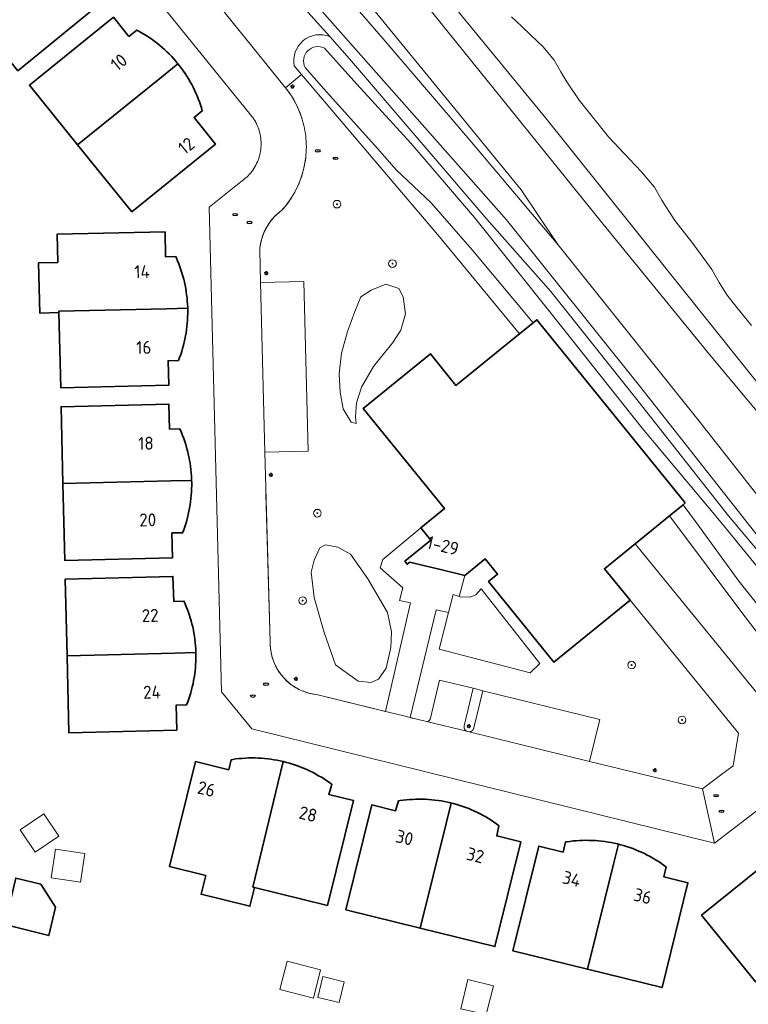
# Model space of a CAD drawing. Header units: metres. Extents: x 152610 to 160096, y 456114 to 462495.
# Tile 865 of 938: x 158041 to 158117, y 461761 to 461864. Entities that reach past the tile are written whole.
import ezdxf
from ezdxf.enums import TextEntityAlignment as Align

# ---------------------------------------------------------------- set-up
doc = ezdxf.new("R2010")
doc.units = ezdxf.units.M
doc.header["$LTSCALE"] = 0.5
doc.layers.get('0').update_dxf_attribs({"linetype": 'CONTINUOUS'})
for name, color, linetype, lineweight in [('B-PV-GR-BEPLANTING_CULTUUR_BOSPLANTSOEN-GV', 251, 'CONTINUOUS', 18), ('B-PV-GR-BEPLANTING_CULTUUR_HEESTERS-GV', 251, 'CONTINUOUS', 18), ('B-PV-GR-BOOM-S', 251, 'CONTINUOUS', 25), ('B-PV-GW-TALUD_KRUIN-G', 251, 'CONTINUOUS', 18), ('B-PV-IE-MEUBILAIR-S', 251, 'CONTINUOUS', 25), ('B-PV-IE-TERREINAFSCHEIDING_KUNSTMATIG_HEKWERK-G', 251, 'IE-TERREINAFSCHEIDING_KUNSTMATIG-SO', 18), ('B-PV-OG-BEBOUWING-GV', 6, 'CONTINUOUS', 35), ('B-PV-OG-BEBOUWING-T18', 1, 'CONTINUOUS', 18), ('B-PV-OG-BEBOUWING_OVERBOUWING-GV', 251, 'CONTINUOUS', 18), ('B-PV-OG-BEBOUWING_SCHUUR-GV', 251, 'CONTINUOUS', 18), ('B-PV-OG-TERREIN_BEGROEID-GV', 251, 'CONTINUOUS', 18), ('B-PV-OG-TERREIN_OEVER-GV', 251, 'CONTINUOUS', 18), ('B-PV-OG-WATER_SLOOT-GV', 251, 'CONTINUOUS', 18), ('B-PV-VH-ONVERHARD_ZAND-GV', 251, 'CONTINUOUS', 18), ('B-PV-VH-OPENVERHARDING_BETONSTRAATSTEEN-GV', 251, 'CONTINUOUS', 18), ('B-PV-VH-OPENVERHARDING_TEGEL-GV', 251, 'CONTINUOUS', 18)]:
    doc.layers.add(name, color=color, linetype=linetype, lineweight=lineweight)
doc.styles.add('NLCS-ISO', font='NLCS-ISO.ttf')
doc.styles.add('NLCS-ISO-M750-T18', font='NLCS-ISO.ttf', dxfattribs={"height": 1.35})
doc.linetypes.add('IE-TERREINAFSCHEIDING_KUNSTMATIG-SO', pattern='A,4,[82,NLCS.SHX,S=0.75,R=90,X=0,Y=0],4,-2', length=10)

# ---------------------------------------------------------------- blocks, each defined once
blk = doc.blocks.new('SIE-MEUBILAIR_PAAL_LICHTMAST-SO')
for points in [[(-0.62, 0), (-1, 0)], [(-0.71, 0.71), (-0.44, 0.44)], [(0, 1), (0, 0.62)], [(0.44, 0.44), (0.71, 0.71)], [(1, 0), (0.62, 0)], [(-0.71, -0.71), (-0.44, -0.44)], [(0, -0.62), (0, -1)], [(0.44, -0.44), (0.71, -0.71)]]:
    blk.add_lwpolyline(points)
blk.add_circle((0, 0), 0.5)
blk = doc.blocks.new('SIE-MEUBILAIR_PUT_RIOOLPUT-SO')
blk.add_ellipse((0, 0), major_axis=(1.25, 0), ratio=0.54)
at = {"style": 'NLCS-ISO'}
blk.add_text('ri', height=0.75, dxfattribs=at).set_placement((-0.04, 0.07), align=Align.MIDDLE_CENTER)
blk = doc.blocks.new('SGR-BOOM_GBKN-SO')
at = {"linetype": 'ByBlock', "lineweight": 18}
h = blk.add_hatch(color=0, dxfattribs=at)
h.dxf.hatch_style = 1
edge = h.paths.add_edge_path()
edge.add_arc((0, 0), 0.25, 0, 360)
at = {"color": 0, "linetype": 'ByBlock', "lineweight": 18}
for radius in [2, 0.25]:
    blk.add_circle((0, 0), radius, dxfattribs=at)
at = {"color": 0, "linetype": 'ByBlock', "lineweight": 18, "style": 'NLCS-ISO'}
blk.add_attdef('SOORT', (2.5, 0), '', height=1.5, dxfattribs=at)

msp = doc.modelspace()

# ---------------------------------------------------------------- linework, layer by layer
at = {"layer": 'B-PV-GR-BEPLANTING_CULTUUR_BOSPLANTSOEN-GV', "flags": 128}
for points in [[(158253.557, 461653.046), (158178.343, 461750), (158136.97, 461803.33), (158117.756, 461826.436), (158096.206, 461853.374), (158081.277, 461871.554)], [(158251.787, 461651.666), (158175.801, 461750), (158135.3, 461802.41), (158113.292, 461828.694), (158102.192, 461842.304), (158079.127, 461870.899)], [(158079.127, 461870.899), (158102.192, 461842.304), (158113.292, 461828.694), (158135.3, 461802.41), (158175.801, 461750), (158251.787, 461651.666)], [(158075.374, 461868.195), (158093.631, 461845.89), (158097.469, 461840.186), (158112.377, 461821.55), (158122.172, 461809.068), (158131.543, 461797.524), (158144.616, 461780.794), (158156.849, 461765.455), (158167.438, 461752.269), (158180.452, 461735.658), (158193.015, 461719.38), (158208.277, 461700.268), (158219.576, 461685.894), (158229.324, 461673.661)]]:
    msp.add_lwpolyline(points, dxfattribs=at)
at = {"layer": 'B-PV-GR-BEPLANTING_CULTUUR_HEESTERS-GV', "flags": 128}
for points in [[(158080.856, 461835.582), (158079.466, 461836.025), (158077.948, 461835.393), (158076.874, 461834.697), (158076.242, 461833.18), (158075.483, 461831.094), (158074.851, 461828.818), (158074.598, 461826.669), (158074.724, 461824.772), (158075.04, 461823.002), (158075.862, 461821.611), (158076.368, 461821.485), (158076.305, 461822.18), (158076.431, 461823.634), (158076.937, 461825.278), (158078.201, 461827.427), (158080.224, 461829.956), (158081.046, 461831.22), (158081.552, 461832.927), (158081.299, 461834.697)], [(158074.45, 461808.552), (158073.176, 461808.825), (158072.6, 461808.491), (158071.993, 461807.217), (158071.69, 461805.974), (158071.993, 461803.304), (158073.054, 461799.665), (158074.237, 461796.268), (158076.603, 461794.569), (158077.938, 461794.448), (158078.726, 461794.782), (158079.515, 461795.934), (158080, 461798.088), (158080.091, 461799.725), (158079.667, 461801.758), (158077.604, 461805.276), (158075.784, 461807.854)], [(158095.584, 461796.413), (158089.453, 461804.229), (158088.891, 461803.573), (158088.283, 461803.339), (158087.253, 461803.386), (158087.14, 461803.421), (158086.504, 461803.62), (158086.024, 461801.732), (158085.053, 461797.91), (158094.554, 461795.43)]]:
    msp.add_lwpolyline(points, close=True, dxfattribs=at)
at = {"layer": 'B-PV-GW-TALUD_KRUIN-G', "flags": 128}
msp.add_lwpolyline([(157970.583, 461994.253), (157979.462, 461986.536), (157983.405, 461982.761), (157996.842, 461967.471), (158000, 461963.785), (158008.124, 461954.277), (158022.992, 461936.631), (158040.269, 461916.046), (158059.93, 461893.565), (158079.127, 461870.899), (158102.192, 461842.304), (158113.292, 461828.694), (158135.3, 461802.41), (158175.801, 461750), (158251.787, 461651.666)], dxfattribs=at)
at = {"layer": 'B-PV-IE-TERREINAFSCHEIDING_KUNSTMATIG_HEKWERK-G', "flags": 128}
for points in [[(158070.748, 461853.242), (158070.643, 461853.566), (158070.527, 461853.886), (158070.401, 461854.202), (158070.263, 461854.513), (158070.115, 461854.819), (158069.956, 461855.12), (158069.787, 461855.416), (158069.607, 461855.705), (158069.418, 461855.988), (158069.219, 461856.264), (158069.011, 461856.533)], [(158066.309, 461839.638), (158066.327, 461839.83), (158066.352, 461840.022), (158066.384, 461840.212), (158066.422, 461840.401), (158066.466, 461840.589), (158066.517, 461840.775), (158066.574, 461840.96), (158066.638, 461841.142), (158066.708, 461841.322), (158066.784, 461841.5), (158066.866, 461841.674), (158066.954, 461841.846), (158067.048, 461842.015), (158067.147, 461842.18), (158067.252, 461842.342), (158067.363, 461842.5), (158067.479, 461842.655), (158067.6, 461842.805), (158067.727, 461842.951), (158067.858, 461843.092), (158067.994, 461843.229), (158068.135, 461843.362), (158068.28, 461843.489), (158068.429, 461843.611), (158068.583, 461843.728), (158068.809, 461843.983), (158069.026, 461844.245), (158069.233, 461844.515), (158069.431, 461844.791), (158069.62, 461845.074), (158069.799, 461845.364), (158069.967, 461845.66), (158070.125, 461845.961), (158070.273, 461846.268), (158070.41, 461846.579), (158070.536, 461846.895), (158070.651, 461847.216), (158070.755, 461847.54), (158070.847, 461847.867), (158070.928, 461848.198), (158070.998, 461848.531), (158071.056, 461848.866), (158071.103, 461849.203)], [(158079.888, 461791.302), (158072.364, 461793.163), (158072.179, 461793.182), (158071.995, 461793.207), (158071.812, 461793.239), (158071.63, 461793.277), (158071.449, 461793.321), (158071.27, 461793.371), (158071.093, 461793.428), (158070.918, 461793.49), (158070.745, 461793.558), (158070.575, 461793.633), (158070.407, 461793.713), (158070.242, 461793.798), (158070.08, 461793.889), (158069.921, 461793.986), (158069.766, 461794.088), (158069.614, 461794.196), (158069.466, 461794.308), (158069.322, 461794.426), (158069.183, 461794.548), (158069.047, 461794.675), (158068.916, 461794.807), (158068.789, 461794.943), (158068.667, 461795.083), (158068.55, 461795.228), (158068.438, 461795.376), (158068.331, 461795.528), (158068.23, 461795.684), (158068.133, 461795.843), (158068.043, 461796.005), (158067.957, 461796.17), (158067.878, 461796.338), (158067.804, 461796.509), (158067.737, 461796.682), (158067.675, 461796.857), (158067.619, 461797.035), (158067.569, 461797.214), (158067.526, 461797.394), (158067.489, 461797.576), (158067.457, 461797.76), (158067.433, 461797.944), (158067.414, 461798.129), (158067.402, 461798.314), (158067.396, 461798.5), (158067.397, 461798.686), (158066.949, 461814.117)], [(158128.677, 461783.496), (158127.848, 461784.409), (158126.015, 461785.945), (158123.894, 461787.356), (158119.641, 461791.654), (158105.535, 461808.933)], [(158105.008, 461803.018), (158116.333, 461789.148), (158115.785, 461785.724)], [(158114.469, 461784.747), (158112.558, 461783.328), (158100.774, 461786.197)]]:
    msp.add_lwpolyline(points, dxfattribs=at)
at = {"layer": 'B-PV-OG-BEBOUWING-GV', "flags": 128}
for points in [[(158046.624, 461872.835), (158046.473, 461873.026), (158044.733, 461871.625), (158035.965, 461864.566), (158041.014, 461858.335), (158049.786, 461865.444), (158048.151, 461867.444), (158048.972, 461868.137), (158048.88, 461868.454), (158048.781, 461868.769), (158048.673, 461869.082), (158048.559, 461869.391), (158048.437, 461869.698), (158048.307, 461870.002), (158048.17, 461870.303), (158048.026, 461870.6), (158047.875, 461870.894), (158047.716, 461871.183), (158047.551, 461871.469), (158047.379, 461871.751), (158047.2, 461872.029), (158047.014, 461872.302), (158046.822, 461872.571)], [(158052.623, 461861.908), (158051.008, 461863.908), (158042.238, 461856.817), (158047.278, 461850.588), (158056.032, 461857.656), (158057.76, 461859.051), (158057.727, 461859.091), (158057.514, 461859.345), (158057.295, 461859.594), (158057.071, 461859.838), (158056.841, 461860.076), (158056.605, 461860.308), (158056.363, 461860.535), (158056.116, 461860.756), (158055.864, 461860.97), (158055.607, 461861.179), (158055.344, 461861.381), (158055.077, 461861.577), (158054.806, 461861.767), (158054.529, 461861.949), (158054.249, 461862.126), (158053.964, 461862.295), (158053.675, 461862.457), (158053.466, 461862.569)], [(158057.933, 461858.832), (158057.76, 461859.051), (158056.032, 461857.656), (158047.278, 461850.588), (158052.939, 461843.592), (158061.696, 461850.668), (158059.451, 461853.438), (158060.304, 461854.129), (158060.211, 461854.447), (158060.11, 461854.762), (158060.001, 461855.075), (158059.885, 461855.385), (158059.761, 461855.693), (158059.63, 461855.997), (158059.492, 461856.298), (158059.346, 461856.595), (158059.194, 461856.889), (158059.034, 461857.18), (158058.867, 461857.466), (158058.694, 461857.748), (158058.513, 461858.026), (158058.326, 461858.299), (158058.133, 461858.568)], [(158056.471, 461838.899), (158056.406, 461841.502), (158045.127, 461841.249), (158045.202, 461838.301), (158043.185, 461838.25), (158043.315, 461833.015), (158045.324, 461833.063), (158045.32, 461833.217), (158056.578, 461833.468), (158058.778, 461833.517), (158058.775, 461833.607), (158058.761, 461833.939), (158058.738, 461834.271), (158058.707, 461834.603), (158058.668, 461834.933), (158058.622, 461835.263), (158058.567, 461835.591), (158058.505, 461835.918), (158058.434, 461836.243), (158058.356, 461836.567), (158058.27, 461836.888), (158058.177, 461837.208), (158058.076, 461837.525), (158057.967, 461837.839), (158057.851, 461838.151), (158057.727, 461838.46), (158057.596, 461838.766), (158057.529, 461838.914)], [(158058.782, 461833.274), (158058.778, 461833.517), (158056.578, 461833.468), (158045.32, 461833.217), (158045.324, 461833.063), (158045.507, 461825.21), (158056.796, 461825.472), (158056.726, 461828.04), (158057.815, 461828.071), (158057.933, 461828.382), (158058.045, 461828.696), (158058.148, 461829.012), (158058.244, 461829.331), (158058.332, 461829.652), (158058.412, 461829.975), (158058.485, 461830.299), (158058.55, 461830.626), (158058.606, 461830.954), (158058.655, 461831.283), (158058.696, 461831.613), (158058.73, 461831.944), (158058.755, 461832.276), (158058.772, 461832.609), (158058.781, 461832.941)], [(158110.77, 461813.189), (158095.265, 461832.321), (158094.882, 461832.01), (158093.448, 461830.845), (158086.811, 461825.455), (158084.133, 461828.758), (158077.12, 461823.068), (158085.618, 461812.611), (158083.129, 461810.589), (158084.174, 461809.304), (158081.472, 461807.099), (158081.721, 461806.788), (158081.976, 461806.997), (158083.571, 461806.614), (158085.052, 461806.258), (158087.743, 461805.612), (158089.873, 461807.34), (158091.155, 461805.744), (158090.221, 461804.993), (158097.039, 461796.574), (158105.008, 461803.018), (158102.325, 461806.323), (158105.535, 461808.933), (158109.13, 461811.856), (158110.546, 461813.007)], [(158056.88, 461820.909), (158056.82, 461823.498), (158045.551, 461823.233), (158045.742, 461815.231), (158057.005, 461815.481), (158059.19, 461815.53), (158059.186, 461815.66), (158059.17, 461815.995), (158059.146, 461816.33), (158059.113, 461816.664), (158059.073, 461816.998), (158059.025, 461817.33), (158058.97, 461817.661), (158058.906, 461817.991), (158058.834, 461818.319), (158058.755, 461818.645), (158058.668, 461818.969), (158058.573, 461819.291), (158058.47, 461819.611), (158058.36, 461819.928), (158058.243, 461820.242), (158058.118, 461820.554), (158057.985, 461820.862), (158057.959, 461820.921)], [(158059.194, 461815.324), (158059.19, 461815.53), (158057.005, 461815.481), (158045.742, 461815.231), (158045.933, 461807.193), (158057.191, 461807.464), (158057.131, 461810.052), (158058.247, 461810.07), (158058.364, 461810.385), (158058.474, 461810.702), (158058.576, 461811.022), (158058.671, 461811.344), (158058.758, 461811.668), (158058.837, 461811.994), (158058.908, 461812.322), (158058.972, 461812.652), (158059.027, 461812.983), (158059.075, 461813.315), (158059.115, 461813.649), (158059.146, 461813.983), (158059.17, 461814.318), (158059.186, 461814.653), (158059.194, 461814.989)], [(158057.312, 461802.907), (158057.233, 461805.506), (158045.975, 461805.23), (158046.171, 461797.216), (158057.442, 461797.504), (158059.633, 461797.56), (158059.631, 461797.61), (158059.617, 461797.942), (158059.595, 461798.273), (158059.565, 461798.603), (158059.527, 461798.933), (158059.481, 461799.262), (158059.427, 461799.589), (158059.366, 461799.916), (158059.296, 461800.24), (158059.219, 461800.563), (158059.134, 461800.884), (158059.041, 461801.203), (158058.94, 461801.519), (158058.832, 461801.833), (158058.717, 461802.144), (158058.594, 461802.452), (158058.463, 461802.758), (158058.382, 461802.938)], [(158059.637, 461797.278), (158059.633, 461797.56), (158057.442, 461797.504), (158046.171, 461797.216), (158046.368, 461789.188), (158057.636, 461789.465), (158057.573, 461792.076), (158058.658, 461792.091), (158058.777, 461792.401), (158058.889, 461792.713), (158058.993, 461793.029), (158059.09, 461793.346), (158059.178, 461793.666), (158059.26, 461793.988), (158059.333, 461794.312), (158059.398, 461794.637), (158059.456, 461794.964), (158059.506, 461795.292), (158059.548, 461795.622), (158059.582, 461795.952), (158059.607, 461796.283), (158059.625, 461796.614), (158059.635, 461796.946)], [(158065.81, 461786.552), (158065.477, 461786.554), (158065.145, 461786.549), (158064.813, 461786.535), (158064.482, 461786.513), (158064.151, 461786.483), (158063.821, 461786.445), (158063.492, 461786.4), (158063.323, 461786.373), (158063.059, 461785.327), (158059.576, 461786.168), (158056.871, 461775.229), (158060.671, 461774.287), (158060.183, 461772.319), (158065.273, 461771.058), (158065.773, 461773.028), (158065.599, 461773.07), (158068.235, 461784.031), (158068.751, 461786.18), (158068.446, 461786.249), (158068.121, 461786.314), (158067.793, 461786.372), (158067.465, 461786.422), (158067.135, 461786.464), (158066.805, 461786.498), (158066.474, 461786.524), (158066.142, 461786.542)], [(158068.77, 461786.175), (158068.751, 461786.18), (158068.235, 461784.031), (158065.599, 461773.07), (158065.773, 461773.028), (158073.395, 461771.149), (158076.106, 461782.103), (158073.509, 461782.739), (158073.846, 461783.787), (158073.578, 461783.983), (158073.305, 461784.173), (158073.028, 461784.356), (158072.747, 461784.533), (158072.461, 461784.703), (158072.171, 461784.866), (158071.878, 461785.021), (158071.581, 461785.17), (158071.28, 461785.311), (158070.976, 461785.446), (158070.669, 461785.572), (158070.359, 461785.692), (158070.046, 461785.804), (158069.731, 461785.908), (158069.413, 461786.005), (158069.093, 461786.094)], [(158083.291, 461782.247), (158082.959, 461782.25), (158082.627, 461782.245), (158082.296, 461782.231), (158081.965, 461782.21), (158081.634, 461782.181), (158081.305, 461782.143), (158080.976, 461782.098), (158080.79, 461782.069), (158080.504, 461781.036), (158078.007, 461781.655), (158075.305, 461770.694), (158083.082, 461768.778), (158085.793, 461779.714), (158086.321, 461781.846), (158086.245, 461781.865), (158085.922, 461781.939), (158085.597, 461782.005), (158085.27, 461782.064), (158084.943, 461782.114), (158084.614, 461782.157), (158084.284, 461782.191), (158083.953, 461782.218), (158083.622, 461782.237)], [(158086.567, 461781.783), (158086.321, 461781.846), (158085.793, 461779.714), (158083.082, 461768.778), (158090.872, 461766.858), (158093.574, 461777.797), (158091.065, 461778.415), (158091.306, 461779.469), (158091.039, 461779.666), (158090.767, 461779.856), (158090.491, 461780.04), (158090.211, 461780.217), (158089.926, 461780.387), (158089.637, 461780.55), (158089.345, 461780.706), (158089.048, 461780.855), (158088.749, 461780.997), (158088.445, 461781.132), (158088.139, 461781.259), (158087.83, 461781.379), (158087.518, 461781.492), (158087.203, 461781.597), (158086.886, 461781.694)], [(158100.711, 461777.949), (158100.378, 461777.951), (158100.044, 461777.946), (158099.711, 461777.933), (158099.378, 461777.911), (158099.045, 461777.882), (158098.714, 461777.845), (158098.383, 461777.799), (158098.271, 461777.782), (158098.007, 461776.721), (158095.487, 461777.349), (158092.764, 461766.397), (158100.553, 461764.483), (158103.268, 461775.457), (158103.784, 461777.543), (158103.684, 461777.567), (158103.359, 461777.641), (158103.032, 461777.707), (158102.703, 461777.766), (158102.373, 461777.816), (158102.042, 461777.858), (158101.71, 461777.893), (158101.378, 461777.92), (158101.045, 461777.938)], [(158104.008, 461777.485), (158103.784, 461777.543), (158103.268, 461775.457), (158100.553, 461764.483), (158108.351, 461762.567), (158111.056, 461773.513), (158108.536, 461774.142), (158108.782, 461775.171), (158108.513, 461775.368), (158108.239, 461775.558), (158107.96, 461775.742), (158107.677, 461775.919), (158107.39, 461776.089), (158107.099, 461776.253), (158106.804, 461776.409), (158106.506, 461776.558), (158106.204, 461776.7), (158105.899, 461776.834), (158105.59, 461776.962), (158105.279, 461777.082), (158104.965, 461777.194), (158104.648, 461777.299), (158104.329, 461777.396)], [(158043.439, 461773.362), (158040.813, 461774.008), (158039.65, 461769.145), (158044.262, 461768.01), (158044.973, 461770.984)]]:
    msp.add_lwpolyline(points, close=True, dxfattribs=at)
msp.add_lwpolyline([(158118.87, 461775.287), (158112.479, 461770.12), (158118.129, 461763.135)], dxfattribs=at)
at = {"layer": 'B-PV-OG-BEBOUWING_OVERBOUWING-GV', "flags": 128}
msp.add_lwpolyline([(158087.311, 461760.356), (158089.982, 461759.749), (158090.718, 461762.765), (158088.057, 461763.415)], close=True, dxfattribs=at)
at = {"layer": 'B-PV-OG-BEBOUWING_SCHUUR-GV', "flags": 128}
for points in [[(158045.321, 461778.369), (158043.752, 461780.71), (158041.258, 461779.038), (158042.828, 461776.697)], [(158048.01, 461776.582), (158044.949, 461777.039), (158044.502, 461774.045), (158047.563, 461773.588)], [(158072.67, 461764.414), (158069.165, 461765.317), (158068.407, 461762.375), (158071.912, 461761.472)], [(158075.126, 461763.182), (158072.895, 461763.727), (158072.363, 461761.55), (158074.594, 461761.005)]]:
    msp.add_lwpolyline(points, close=True, dxfattribs=at)
at = {"layer": 'B-PV-OG-TERREIN_BEGROEID-GV', "flags": 128}
for points in [[(158026.274, 461909.25), (158025.308, 461908.201), (158026.112, 461907.988), (158031.022, 461903.002), (158035.656, 461897.766), (158069.011, 461856.533), (158070.675, 461857.946), (158069.912, 461858.846)], [(158223.55, 461677.288), (158195.898, 461711.507), (158178.068, 461734.499), (158146.901, 461774.107), (158122.926, 461803.944), (158105.973, 461825.417), (158092.084, 461842.767), (158075.562, 461861.467), (158060.199, 461878.821)], [(158064.275, 461878.95), (158079.411, 461861.418), (158088.263, 461851.076), (158097.469, 461840.186), (158093.631, 461845.89), (158075.374, 461868.195)], [(158069.043, 461867.006), (158073.613, 461861.893), (158075.697, 461859.561), (158090.022, 461842.809), (158096.739, 461835.257), (158105.837, 461823.803), (158115.301, 461811.838), (158122.836, 461802.858)], [(158073.613, 461861.893), (158069.043, 461867.006)], [(158127.309, 461788.034), (158116.987, 461801.331), (158109.13, 461811.856), (158105.535, 461808.933), (158119.641, 461791.654)]]:
    msp.add_lwpolyline(points, dxfattribs=at)
at = {"layer": 'B-PV-OG-TERREIN_BEGROEID-GV'}
msp.add_lwpolyline([(158069.912, 461858.846, -0.5945631), (158073.613, 461861.893)], format="xyb", dxfattribs=at)
at = {"layer": 'B-PV-OG-TERREIN_BEGROEID-GV', "flags": 128}
for points in [[(158085.076, 461840.968), (158070.675, 461857.946), (158069.011, 461856.533), (158069.14, 461856.369), (158069.307, 461856.144), (158069.468, 461855.915), (158069.623, 461855.681), (158069.771, 461855.442), (158069.912, 461855.2), (158070.045, 461854.953), (158070.172, 461854.703), (158070.292, 461854.449), (158070.405, 461854.192), (158070.51, 461853.932), (158070.607, 461853.669), (158070.697, 461853.404), (158070.78, 461853.135), (158070.854, 461852.865), (158070.921, 461852.593), (158070.981, 461852.319), (158071.032, 461852.043), (158071.075, 461851.766), (158071.111, 461851.488), (158071.139, 461851.208), (158071.158, 461850.929), (158071.17, 461850.648), (158071.174, 461850.368), (158071.169, 461850.087), (158071.157, 461849.807), (158071.137, 461849.527), (158071.108, 461849.248), (158071.072, 461848.97), (158071.028, 461848.693), (158070.976, 461848.418), (158070.916, 461848.144), (158070.848, 461847.871), (158070.773, 461847.601), (158070.69, 461847.333), (158070.599, 461847.068), (158070.501, 461846.805), (158070.395, 461846.545), (158070.282, 461846.288), (158070.162, 461846.035), (158070.034, 461845.785), (158069.9, 461845.539), (158069.758, 461845.297), (158069.61, 461845.059), (158069.455, 461844.825), (158069.293, 461844.596), (158069.125, 461844.372), (158068.95, 461844.152), (158068.77, 461843.937), (158068.583, 461843.728), (158068.454, 461843.63), (158068.289, 461843.497), (158068.13, 461843.357), (158067.976, 461843.211), (158067.827, 461843.06), (158067.684, 461842.903), (158067.548, 461842.741), (158067.417, 461842.574), (158067.293, 461842.402), (158067.176, 461842.225), (158067.065, 461842.045), (158066.961, 461841.86), (158066.864, 461841.671), (158066.775, 461841.479), (158066.692, 461841.284), (158066.617, 461841.085), (158066.55, 461840.884), (158066.49, 461840.681), (158066.438, 461840.475), (158066.394, 461840.268), (158066.358, 461840.059), (158066.33, 461839.849), (158066.309, 461839.638), (158066.387, 461836.194), (158070.922, 461836.303), (158071.35, 461818.61), (158066.822, 461818.505), (158067.397, 461798.686), (158067.396, 461798.638), (158067.398, 461798.429), (158067.407, 461798.221), (158067.425, 461798.013), (158067.451, 461797.806), (158067.484, 461797.6), (158067.525, 461797.396), (158067.575, 461797.194), (158067.631, 461796.993), (158067.696, 461796.795), (158067.768, 461796.599), (158067.848, 461796.407), (158067.935, 461796.217), (158068.029, 461796.031), (158068.13, 461795.849), (158068.238, 461795.67), (158068.353, 461795.497), (158068.474, 461795.327), (158068.602, 461795.163), (158068.736, 461795.003), (158068.876, 461794.848), (158069.022, 461794.7), (158069.174, 461794.556), (158069.33, 461794.419), (158069.492, 461794.288), (158069.659, 461794.163), (158069.831, 461794.045), (158070.007, 461793.933), (158070.187, 461793.828), (158070.371, 461793.731), (158070.559, 461793.64), (158070.75, 461793.556), (158070.944, 461793.48), (158071.141, 461793.412), (158071.34, 461793.351), (158071.542, 461793.298), (158071.745, 461793.252), (158071.95, 461793.214), (158072.157, 461793.185), (158072.364, 461793.163), (158079.437, 461791.413), (158082.053, 461802.769), (158080.925, 461803.005), (158081.259, 461804.336), (158078.876, 461806.424), (158079.176, 461807.269), (158083.129, 461810.589), (158085.618, 461812.611), (158077.12, 461823.068), (158084.133, 461828.758), (158086.811, 461825.455), (158093.448, 461830.845)], [(158077.948, 461835.393), (158079.466, 461836.025), (158080.856, 461835.582), (158081.299, 461834.697), (158081.552, 461832.927), (158081.046, 461831.22), (158080.224, 461829.956), (158078.201, 461827.427), (158076.937, 461825.278), (158076.431, 461823.634), (158076.305, 461822.18), (158076.368, 461821.485), (158075.862, 461821.611), (158075.04, 461823.002), (158074.724, 461824.772), (158074.598, 461826.669), (158074.851, 461828.818), (158075.483, 461831.094), (158076.242, 461833.18), (158076.874, 461834.697)], [(158072.6, 461808.491), (158073.176, 461808.825), (158074.45, 461808.552), (158075.784, 461807.854), (158077.604, 461805.276), (158079.667, 461801.758), (158080.091, 461799.725), (158080, 461798.088), (158079.515, 461795.934), (158078.726, 461794.782), (158077.938, 461794.448), (158076.603, 461794.569), (158074.237, 461796.268), (158073.054, 461799.665), (158071.993, 461803.304), (158071.69, 461805.974), (158071.993, 461807.217)], [(158091.155, 461805.744), (158089.873, 461807.34), (158087.743, 461805.612), (158087.14, 461803.421), (158087.253, 461803.386), (158088.283, 461803.339), (158088.891, 461803.573), (158089.453, 461804.229), (158095.584, 461796.413), (158094.554, 461795.43), (158085.053, 461797.91), (158086.024, 461801.732), (158084.732, 461802.01), (158082.01, 461790.774), (158082.185, 461790.73), (158082.244, 461790.721), (158082.304, 461790.719), (158083.878, 461790.334), (158084.116, 461790.574), (158085.077, 461794.693), (158088.625, 461793.831), (158089.605, 461793.579), (158101.835, 461790.578), (158100.774, 461786.197), (158112.558, 461783.328), (158114.469, 461784.747), (158115.785, 461785.724), (158116.333, 461789.148), (158105.008, 461803.018), (158097.039, 461796.574), (158090.221, 461804.993)]]:
    msp.add_lwpolyline(points, close=True, dxfattribs=at)
at = {"layer": 'B-PV-OG-TERREIN_OEVER-GV', "flags": 128}
for points in [[(158081.277, 461871.554), (158096.206, 461853.374), (158117.756, 461826.436), (158136.97, 461803.33), (158178.343, 461750), (158253.557, 461653.046)], [(158117.681, 461831.728), (158116.155, 461833.608), (158115.137, 461834.876), (158114.322, 461836.214), (158113.542, 461837.552), (158112.424, 461839.104), (158111.454, 461840.431), (158109.686, 461842.692), (158108.35, 461844.744), (158107.564, 461846.159), (158106.15, 461847.813), (158104.375, 461849.7), (158102.759, 461851.432), (158099.689, 461855.27), (158098.394, 461857.179), (158097.767, 461858.214), (158097.059, 461859.445), (158095.923, 461860.808), (158094.632, 461862.046), (158093.661, 461862.987), (158092.613, 461863.963)], [(158122.836, 461802.858), (158115.301, 461811.838), (158105.837, 461823.803), (158096.739, 461835.257), (158090.022, 461842.809), (158075.697, 461859.561), (158073.613, 461861.893)], [(158073.066, 461860.697), (158076.452, 461856.941), (158082.104, 461850.751), (158088.731, 461842.991), (158096.771, 461832.959), (158106.283, 461821.011), (158114.341, 461811.342), (158120.582, 461803.713)], [(158069.912, 461858.846), (158070.675, 461857.946), (158085.076, 461840.968), (158093.448, 461830.845)], [(158093.448, 461830.845), (158094.882, 461832.01), (158088.508, 461839.625), (158084.218, 461844.535), (158080.565, 461847.977), (158078.641, 461850.167), (158072.984, 461856.475), (158071.038, 461858.664)], [(158119.808, 461800.694), (158116.371, 461805.031), (158111.948, 461811.117), (158110.546, 461813.007), (158109.13, 461811.856), (158116.987, 461801.331), (158127.309, 461788.034)]]:
    msp.add_lwpolyline(points, dxfattribs=at)
at = {"layer": 'B-PV-OG-TERREIN_OEVER-GV'}
for points in [[(158073.613, 461861.893, 0.5945631), (158069.912, 461858.846)], [(158071.038, 461858.664, -0.7143599), (158073.066, 461860.697)]]:
    msp.add_lwpolyline(points, format="xyb", dxfattribs=at)
at = {"layer": 'B-PV-OG-WATER_SLOOT-GV', "flags": 128}
for points in [[(158092.613, 461863.963), (158093.661, 461862.987), (158094.632, 461862.046), (158095.923, 461860.808), (158097.059, 461859.445), (158097.767, 461858.214), (158098.394, 461857.179), (158099.689, 461855.27), (158102.759, 461851.432), (158104.375, 461849.7), (158106.15, 461847.813), (158107.564, 461846.159), (158108.35, 461844.744), (158109.686, 461842.692), (158111.454, 461840.431), (158112.424, 461839.104), (158113.542, 461837.552), (158114.322, 461836.214), (158115.137, 461834.876), (158116.155, 461833.608), (158117.681, 461831.728)], [(158120.582, 461803.713), (158114.341, 461811.342), (158106.283, 461821.011), (158096.771, 461832.959), (158088.731, 461842.991), (158082.104, 461850.751), (158076.452, 461856.941), (158073.066, 461860.697)], [(158071.038, 461858.664), (158072.984, 461856.475), (158078.641, 461850.167), (158080.565, 461847.977), (158084.218, 461844.535), (158088.508, 461839.625), (158094.882, 461832.01), (158095.265, 461832.321), (158110.77, 461813.189), (158110.546, 461813.007)], [(158110.546, 461813.007), (158111.948, 461811.117), (158116.371, 461805.031), (158119.808, 461800.694)]]:
    msp.add_lwpolyline(points, dxfattribs=at)
at = {"layer": 'B-PV-OG-WATER_SLOOT-GV'}
msp.add_lwpolyline([(158073.066, 461860.697, 0.7143599), (158071.038, 461858.664)], format="xyb", dxfattribs=at)
at = {"layer": 'B-PV-VH-ONVERHARD_ZAND-GV', "flags": 128}
for points in [[(158060.199, 461878.821), (158075.562, 461861.467), (158092.084, 461842.767), (158105.973, 461825.417), (158122.926, 461803.944), (158146.901, 461774.107), (158178.068, 461734.499), (158195.898, 461711.507), (158223.55, 461677.288)], [(158229.324, 461673.661), (158219.576, 461685.894), (158208.277, 461700.268), (158193.015, 461719.38), (158180.452, 461735.658), (158167.438, 461752.269), (158156.849, 461765.455), (158144.616, 461780.794), (158131.543, 461797.524), (158122.172, 461809.068), (158112.377, 461821.55), (158097.469, 461840.186), (158088.263, 461851.076), (158079.411, 461861.418), (158064.275, 461878.95)]]:
    msp.add_lwpolyline(points, dxfattribs=at)
at = {"layer": 'B-PV-VH-OPENVERHARDING_BETONSTRAATSTEEN-GV', "flags": 128}
for points in [[(158039.657, 461885.45), (158065.389, 461853.683), (158065.457, 461853.597), (158065.573, 461853.44), (158065.683, 461853.279), (158065.785, 461853.113), (158065.881, 461852.944), (158065.97, 461852.77), (158066.052, 461852.593), (158066.126, 461852.413), (158066.193, 461852.23), (158066.252, 461852.044), (158066.303, 461851.856), (158066.347, 461851.666), (158066.383, 461851.475), (158066.411, 461851.282), (158066.431, 461851.088), (158066.444, 461850.894), (158066.448, 461850.699), (158066.444, 461850.504), (158066.432, 461850.309), (158066.412, 461850.115), (158066.385, 461849.922), (158066.349, 461849.731), (158066.306, 461849.541), (158066.254, 461849.353), (158066.196, 461849.167), (158066.129, 461848.984), (158066.055, 461848.804), (158065.974, 461848.626), (158065.885, 461848.453), (158065.79, 461848.283), (158065.688, 461848.117), (158065.578, 461847.956), (158065.463, 461847.799), (158065.341, 461847.647), (158065.213, 461847.5), (158065.079, 461847.358), (158064.939, 461847.223), (158064.794, 461847.093), (158064.643, 461846.969), (158064.488, 461846.851), (158061.023, 461844.064), (158062.323, 461793.443), (158065.469, 461789.588), (158113.843, 461777.645), (158112.558, 461783.328), (158100.774, 461786.197), (158088.176, 461789.284), (158088.061, 461789.312), (158087.936, 461789.343), (158083.878, 461790.334), (158082.304, 461790.719), (158082.244, 461790.721), (158082.185, 461790.73), (158082.01, 461790.774), (158081.351, 461790.938), (158079.888, 461791.302), (158079.437, 461791.413), (158072.364, 461793.163), (158072.157, 461793.185), (158071.95, 461793.214), (158071.745, 461793.252), (158071.542, 461793.298), (158071.34, 461793.351), (158071.141, 461793.412), (158070.944, 461793.48), (158070.75, 461793.556), (158070.559, 461793.64), (158070.371, 461793.731), (158070.187, 461793.828), (158070.007, 461793.933), (158069.831, 461794.045), (158069.659, 461794.163), (158069.492, 461794.288), (158069.33, 461794.419), (158069.174, 461794.556), (158069.022, 461794.7), (158068.876, 461794.848), (158068.736, 461795.003), (158068.602, 461795.163), (158068.474, 461795.327), (158068.353, 461795.497), (158068.238, 461795.67), (158068.13, 461795.849), (158068.029, 461796.031), (158067.935, 461796.217), (158067.848, 461796.407), (158067.768, 461796.599), (158067.696, 461796.795), (158067.631, 461796.993), (158067.575, 461797.194), (158067.525, 461797.396), (158067.484, 461797.6), (158067.451, 461797.806), (158067.425, 461798.013), (158067.407, 461798.221), (158067.398, 461798.429), (158067.396, 461798.638), (158067.397, 461798.686), (158066.822, 461818.505), (158066.387, 461836.194), (158066.309, 461839.638), (158066.33, 461839.849), (158066.358, 461840.059), (158066.394, 461840.268), (158066.438, 461840.475), (158066.49, 461840.681), (158066.55, 461840.884), (158066.617, 461841.085), (158066.692, 461841.284), (158066.775, 461841.479), (158066.864, 461841.671), (158066.961, 461841.86), (158067.065, 461842.045), (158067.176, 461842.225), (158067.293, 461842.402), (158067.417, 461842.574), (158067.548, 461842.741), (158067.684, 461842.903), (158067.827, 461843.06), (158067.976, 461843.211), (158068.13, 461843.357), (158068.289, 461843.497), (158068.454, 461843.63), (158068.583, 461843.728), (158068.77, 461843.937), (158068.95, 461844.152), (158069.125, 461844.372), (158069.293, 461844.596), (158069.455, 461844.825), (158069.61, 461845.059), (158069.758, 461845.297), (158069.9, 461845.539), (158070.034, 461845.785), (158070.162, 461846.035), (158070.282, 461846.288), (158070.395, 461846.545), (158070.501, 461846.805), (158070.599, 461847.068), (158070.69, 461847.333), (158070.773, 461847.601), (158070.848, 461847.871), (158070.916, 461848.144), (158070.976, 461848.418), (158071.028, 461848.693), (158071.072, 461848.97), (158071.108, 461849.248), (158071.137, 461849.527), (158071.157, 461849.807), (158071.169, 461850.087), (158071.174, 461850.368), (158071.17, 461850.648), (158071.158, 461850.929), (158071.139, 461851.208), (158071.111, 461851.488), (158071.075, 461851.766), (158071.032, 461852.043), (158070.981, 461852.319), (158070.921, 461852.593), (158070.854, 461852.865), (158070.78, 461853.135), (158070.697, 461853.404), (158070.607, 461853.669), (158070.51, 461853.932), (158070.405, 461854.192), (158070.292, 461854.449), (158070.172, 461854.703), (158070.045, 461854.953), (158069.912, 461855.2), (158069.771, 461855.442), (158069.623, 461855.681), (158069.468, 461855.915), (158069.307, 461856.144), (158069.14, 461856.369), (158069.011, 461856.533), (158035.656, 461897.766)], [(158119.641, 461791.654), (158105.535, 461808.933), (158102.325, 461806.323), (158105.008, 461803.018), (158116.333, 461789.148), (158115.785, 461785.724), (158114.469, 461784.747), (158112.558, 461783.328), (158113.843, 461777.645), (158119.204, 461781.747)]]:
    msp.add_lwpolyline(points, dxfattribs=at)
for points in [[(158071.35, 461818.61), (158070.922, 461836.303), (158066.387, 461836.194), (158066.822, 461818.505)], [(158088.625, 461793.831), (158085.077, 461794.693), (158084.116, 461790.574), (158083.878, 461790.334), (158087.936, 461789.343), (158087.928, 461789.347), (158087.92, 461789.352), (158087.913, 461789.356), (158087.905, 461789.361), (158087.897, 461789.366), (158087.89, 461789.371), (158087.882, 461789.376), (158087.875, 461789.381), (158087.868, 461789.386), (158087.861, 461789.392), (158087.853, 461789.397), (158087.846, 461789.403), (158087.84, 461789.409), (158087.833, 461789.415), (158087.826, 461789.421), (158087.82, 461789.427), (158087.813, 461789.433), (158087.807, 461789.44), (158087.801, 461789.446), (158087.795, 461789.453), (158087.788, 461789.46), (158087.783, 461789.466), (158087.777, 461789.473), (158087.771, 461789.48), (158087.766, 461789.488), (158087.76, 461789.495), (158087.755, 461789.502), (158087.75, 461789.51), (158087.745, 461789.517), (158087.74, 461789.525), (158087.736, 461789.532), (158087.731, 461789.54), (158087.727, 461789.548), (158087.722, 461789.556), (158087.718, 461789.564), (158087.714, 461789.572), (158087.71, 461789.58), (158087.706, 461789.588), (158087.703, 461789.596), (158087.699, 461789.605), (158087.696, 461789.613), (158087.693, 461789.621), (158087.69, 461789.63), (158087.687, 461789.638), (158087.684, 461789.647), (158087.682, 461789.656), (158087.679, 461789.664), (158087.677, 461789.673), (158087.675, 461789.682), (158087.673, 461789.691), (158087.671, 461789.699), (158087.67, 461789.708), (158087.668, 461789.717), (158087.667, 461789.726), (158087.666, 461789.735), (158087.665, 461789.744), (158087.664, 461789.753), (158087.663, 461789.762), (158087.662, 461789.771), (158087.662, 461789.78), (158087.662, 461789.789), (158087.662, 461789.798), (158087.662, 461789.807), (158087.662, 461789.816), (158087.662, 461789.825), (158087.663, 461789.834), (158087.664, 461789.843), (158087.665, 461789.852), (158087.666, 461789.861), (158087.667, 461789.87), (158087.668, 461789.878), (158087.67, 461789.887), (158087.671, 461789.896), (158087.673, 461789.905)], [(158101.835, 461790.578), (158089.605, 461793.579), (158088.675, 461789.683), (158088.673, 461789.674), (158088.671, 461789.666), (158088.668, 461789.657), (158088.666, 461789.648), (158088.663, 461789.64), (158088.66, 461789.631), (158088.657, 461789.623), (158088.654, 461789.615), (158088.651, 461789.606), (158088.648, 461789.598), (158088.644, 461789.59), (158088.641, 461789.582), (158088.637, 461789.573), (158088.633, 461789.565), (158088.628, 461789.557), (158088.624, 461789.549), (158088.62, 461789.542), (158088.615, 461789.534), (158088.611, 461789.526), (158088.606, 461789.519), (158088.601, 461789.511), (158088.596, 461789.504), (158088.591, 461789.497), (158088.585, 461789.489), (158088.58, 461789.482), (158088.574, 461789.475), (158088.569, 461789.468), (158088.563, 461789.461), (158088.557, 461789.455), (158088.551, 461789.448), (158088.545, 461789.442), (158088.539, 461789.435), (158088.532, 461789.429), (158088.526, 461789.423), (158088.519, 461789.417), (158088.512, 461789.411), (158088.506, 461789.405), (158088.499, 461789.399), (158088.495, 461789.396), (158088.485, 461789.388), (158088.477, 461789.383), (158088.47, 461789.377), (158088.463, 461789.372), (158088.455, 461789.367), (158088.448, 461789.363), (158088.44, 461789.358), (158088.433, 461789.353), (158088.425, 461789.349), (158088.417, 461789.345), (158088.409, 461789.34), (158088.401, 461789.336), (158088.393, 461789.332), (158088.385, 461789.329), (158088.376, 461789.325), (158088.368, 461789.322), (158088.36, 461789.319), (158088.352, 461789.315), (158088.343, 461789.312), (158088.335, 461789.309), (158088.326, 461789.307), (158088.317, 461789.304), (158088.309, 461789.302), (158088.3, 461789.299), (158088.291, 461789.297), (158088.283, 461789.295), (158088.274, 461789.294), (158088.265, 461789.292), (158088.256, 461789.291), (158088.247, 461789.289), (158088.239, 461789.288), (158088.23, 461789.287), (158088.221, 461789.286), (158088.212, 461789.285), (158088.203, 461789.285), (158088.194, 461789.284), (158088.185, 461789.284), (158088.176, 461789.284), (158100.774, 461786.197)]]:
    msp.add_lwpolyline(points, close=True, dxfattribs=at)
at = {"layer": 'B-PV-VH-OPENVERHARDING_TEGEL-GV', "flags": 128}
for points in [[(158084.174, 461809.304), (158083.129, 461810.589), (158079.176, 461807.269), (158078.876, 461806.424), (158081.259, 461804.336), (158080.925, 461803.005), (158082.053, 461802.769), (158079.437, 461791.413), (158079.888, 461791.302), (158081.351, 461790.938), (158082.01, 461790.774), (158084.732, 461802.01), (158086.024, 461801.732), (158086.504, 461803.62), (158087.14, 461803.421), (158087.743, 461805.612), (158085.052, 461806.258), (158083.571, 461806.614), (158081.976, 461806.997), (158081.721, 461806.788), (158081.472, 461807.099)], [(158089.605, 461793.579), (158088.625, 461793.831), (158087.673, 461789.905), (158087.671, 461789.896), (158087.67, 461789.887), (158087.668, 461789.878), (158087.667, 461789.87), (158087.666, 461789.861), (158087.665, 461789.852), (158087.664, 461789.843), (158087.663, 461789.834), (158087.662, 461789.825), (158087.662, 461789.816), (158087.662, 461789.807), (158087.662, 461789.798), (158087.662, 461789.789), (158087.662, 461789.78), (158087.662, 461789.771), (158087.663, 461789.762), (158087.664, 461789.753), (158087.665, 461789.744), (158087.666, 461789.735), (158087.667, 461789.726), (158087.668, 461789.717), (158087.67, 461789.708), (158087.671, 461789.699), (158087.673, 461789.691), (158087.675, 461789.682), (158087.677, 461789.673), (158087.679, 461789.664), (158087.682, 461789.656), (158087.684, 461789.647), (158087.687, 461789.638), (158087.69, 461789.63), (158087.693, 461789.621), (158087.696, 461789.613), (158087.699, 461789.605), (158087.703, 461789.596), (158087.706, 461789.588), (158087.71, 461789.58), (158087.714, 461789.572), (158087.718, 461789.564), (158087.722, 461789.556), (158087.727, 461789.548), (158087.731, 461789.54), (158087.736, 461789.532), (158087.74, 461789.525), (158087.745, 461789.517), (158087.75, 461789.51), (158087.755, 461789.502), (158087.76, 461789.495), (158087.766, 461789.488), (158087.771, 461789.48), (158087.777, 461789.473), (158087.783, 461789.466), (158087.788, 461789.46), (158087.795, 461789.453), (158087.801, 461789.446), (158087.807, 461789.44), (158087.813, 461789.433), (158087.82, 461789.427), (158087.826, 461789.421), (158087.833, 461789.415), (158087.84, 461789.409), (158087.846, 461789.403), (158087.853, 461789.397), (158087.861, 461789.392), (158087.868, 461789.386), (158087.875, 461789.381), (158087.882, 461789.376), (158087.89, 461789.371), (158087.897, 461789.366), (158087.905, 461789.361), (158087.913, 461789.356), (158087.92, 461789.352), (158087.928, 461789.347), (158087.936, 461789.343), (158088.061, 461789.312), (158088.176, 461789.284), (158088.185, 461789.284), (158088.194, 461789.284), (158088.203, 461789.285), (158088.212, 461789.285), (158088.221, 461789.286), (158088.23, 461789.287), (158088.239, 461789.288), (158088.247, 461789.289), (158088.256, 461789.291), (158088.265, 461789.292), (158088.274, 461789.294), (158088.283, 461789.295), (158088.291, 461789.297), (158088.3, 461789.299), (158088.309, 461789.302), (158088.317, 461789.304), (158088.326, 461789.307), (158088.335, 461789.309), (158088.343, 461789.312), (158088.352, 461789.315), (158088.36, 461789.319), (158088.368, 461789.322), (158088.376, 461789.325), (158088.385, 461789.329), (158088.393, 461789.332), (158088.401, 461789.336), (158088.409, 461789.34), (158088.417, 461789.345), (158088.425, 461789.349), (158088.433, 461789.353), (158088.44, 461789.358), (158088.448, 461789.363), (158088.455, 461789.367), (158088.463, 461789.372), (158088.47, 461789.377), (158088.477, 461789.383), (158088.485, 461789.388), (158088.495, 461789.396), (158088.499, 461789.399), (158088.506, 461789.405), (158088.512, 461789.411), (158088.519, 461789.417), (158088.526, 461789.423), (158088.532, 461789.429), (158088.539, 461789.435), (158088.545, 461789.442), (158088.551, 461789.448), (158088.557, 461789.455), (158088.563, 461789.461), (158088.569, 461789.468), (158088.574, 461789.475), (158088.58, 461789.482), (158088.585, 461789.489), (158088.591, 461789.497), (158088.596, 461789.504), (158088.601, 461789.511), (158088.606, 461789.519), (158088.611, 461789.526), (158088.615, 461789.534), (158088.62, 461789.542), (158088.624, 461789.549), (158088.628, 461789.557), (158088.633, 461789.565), (158088.637, 461789.573), (158088.641, 461789.582), (158088.644, 461789.59), (158088.648, 461789.598), (158088.651, 461789.606), (158088.654, 461789.615), (158088.657, 461789.623), (158088.66, 461789.631), (158088.663, 461789.64), (158088.666, 461789.648), (158088.668, 461789.657), (158088.671, 461789.666), (158088.673, 461789.674), (158088.675, 461789.683)]]:
    msp.add_lwpolyline(points, close=True, dxfattribs=at)

# ---------------------------------------------------------------- block references
at = {"layer": 'B-PV-GR-BOOM-S', "xscale": 0.2, "yscale": 0.2, "zscale": 0.2}
for p in [(158074.381, 461844.392), (158080.176, 461838.19), (158072.335, 461812.119), (158070.78, 461802.988), (158105.157, 461796.253), (158110.432, 461790.523)]:
    msp.add_blockref('SGR-BOOM_GBKN-SO', p, dxfattribs=at)
at = {"layer": 'B-PV-IE-MEUBILAIR-S', "xscale": 0.2, "yscale": 0.2, "zscale": 0.2}
for name, p in [('SIE-MEUBILAIR_PAAL_LICHTMAST-SO', (158069.736, 461856.676)), ('SIE-MEUBILAIR_PUT_RIOOLPUT-SO', (158072.363, 461849.957)), ('SIE-MEUBILAIR_PUT_RIOOLPUT-SO', (158074.21, 461849.183)), ('SIE-MEUBILAIR_PUT_RIOOLPUT-SO', (158063.751, 461843.292)), ('SIE-MEUBILAIR_PUT_RIOOLPUT-SO', (158065.241, 461842.478)), ('SIE-MEUBILAIR_PAAL_LICHTMAST-SO', (158066.982, 461837.188)), ('SIE-MEUBILAIR_PAAL_LICHTMAST-SO', (158067.468, 461816.125)), ('SIE-MEUBILAIR_PUT_RIOOLPUT-SO', (158066.957, 461794.264)), ('SIE-MEUBILAIR_PAAL_LICHTMAST-SO', (158070.07, 461794.811)), ('SIE-MEUBILAIR_PUT_RIOOLPUT-SO', (158065.586, 461793.016)), ('SIE-MEUBILAIR_PAAL_LICHTMAST-SO', (158088.147, 461789.876)), ('SIE-MEUBILAIR_PAAL_LICHTMAST-SO', (158107.583, 461785.276)), ('SIE-MEUBILAIR_PUT_RIOOLPUT-SO', (158113.998, 461782.614)), ('SIE-MEUBILAIR_PUT_RIOOLPUT-SO', (158114.56, 461780.976))]:
    msp.add_blockref(name, p, dxfattribs=at)

# ---------------------------------------------------------------- texts
at = {"layer": 'B-PV-OG-BEBOUWING-T18', "style": 'NLCS-ISO-M750-T18'}
for s, rotation, p in [('10', 38.9, (158051.585, 461859.215)), ('12', 39, (158058.631, 461850.479)), ('14', 1.4, (158054.009, 461837.342)), ('16', 1.5, (158054.187, 461829.428)), ('18', 1.3, (158054.414, 461819.419)), ('20', 1.3, (158054.599, 461811.416)), ('1-29', 346.5, (158085.443, 461808.735)), ('22', 1.7, (158054.856, 461801.432)), ('24', 1.4, (158055.04, 461793.431)), ('26', 346.4, (158060.731, 461783.317)), ('28', 346.2, (158071.356, 461780.692)), ('30', 346.1, (158081.439, 461778.229)), ('32', 346.1, (158088.835, 461776.39)), ('34', 346, (158098.899, 461773.922)), ('36', 346, (158106.324, 461772.117))]:
    msp.add_text(s, height=1.35, rotation=rotation, dxfattribs=at).set_placement(p, align=Align.MIDDLE)

doc.saveas('drawing.dxf')
